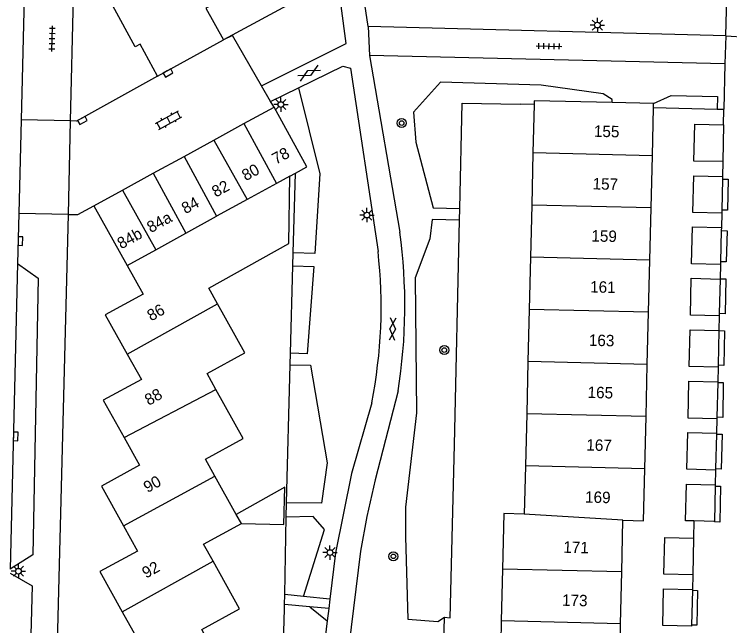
# Model space of a CAD drawing. Extents: x 132994 to 136000, y 393499 to 395512.
# Drawn here: x 134170.7 to 134233.3, y 394238.9 to 394292.4 of the extents above; entities that cross this region are included whole.
import ezdxf

# ---------------------------------------------------------------- set-up
doc = ezdxf.new("R2010")
doc.units = 0
for name, color, linetype in [('gg-afsc-erfafscheiding', 7, 'Continuous'), ('gg-afsc-muur', 7, 'Continuous'), ('gg-anno-huisnummerreeks BGT', 7, 'Continuous'), ('gg-bbg-bijgebouw', 7, 'Continuous'), ('gg-bbg-gedigitaliseerde bebouwing', 7, 'Continuous'), ('gg-bbg-gedigitaliseerde bijgebouw', 7, 'Continuous'), ('gg-bbg-hoofdgebouw', 7, 'Continuous'), ('gg-bbg-tussenscheiding', 7, 'Continuous'), ('gg-knt-verharding', 7, 'Continuous'), ('gg-knt-verharding nz', 7, 'Continuous'), ('gt-grn-groengrens', 7, 'Continuous'), ('gt-grn-weggrens', 7, 'Continuous'), ('gt-symb-boom', 7, 'Continuous'), ('gt-symb-gesloten verharding', 7, 'Continuous'), ('gt-symb-klinker verharding', 7, 'Continuous'), ('gt-symb-kolk', 7, 'Continuous'), ('gt-symb-lichtmast', 7, 'Continuous'), ('gt-symb-tegel verharding', 7, 'Continuous')]:
    doc.layers.add(name, color=color, linetype=linetype)

# ---------------------------------------------------------------- blocks, each defined once
blk = doc.blocks.new('gt0-TEG1')
at = {"layer": 'gt-symb-tegel verharding'}
for p, q in [((-1.125, 0), (1.125, 0)), ((-0.9, -0.25), (-0.9, 0.25)), ((-0.45, -0.25), (-0.45, 0.25)), ((0, -0.25), (0, 0.25)), ((0.45, -0.25), (0.45, 0.25)), ((0.9, -0.25), (0.9, 0.25))]:
    blk.add_line(p, q, dxfattribs=at)
blk = doc.blocks.new('gt0-LMAST')
at = {"layer": 'gt-symb-lichtmast'}
for p, q in [((-0.182, 0.173), (-0.447, 0.438)), ((-0.005, 0.246), (-0.005, 0.621)), ((0.172, 0.173), (0.437, 0.438)), ((-0.255, -0.004), (-0.63, -0.004)), ((-0.182, -0.181), (-0.447, -0.446)), ((-0.005, -0.254), (-0.005, -0.629)), ((0.437, -0.446), (0.172, -0.181)), ((0.245, -0.004), (0.62, -0.004))]:
    blk.add_line(p, q, dxfattribs=at)
blk.add_circle((-0.005, -0.004), 0.25, dxfattribs=at)
blk = doc.blocks.new('gt0-GESVH1')
at = {"layer": 'gt-symb-gesloten verharding'}
for p, q in [((-0.992, -0.261), (0.008, 0.239)), ((0.008, -0.261), (-0.992, 0.239)), ((0.008, 0.239), (1.008, -0.261)), ((1.008, 0.239), (0.008, -0.261))]:
    blk.add_line(p, q, dxfattribs=at)
blk = doc.blocks.new('gt0-BOOM')
at = {"layer": 'gt-symb-boom'}
for radius in [0.4, 0.2]:
    blk.add_circle((0, 0), radius, dxfattribs=at)
blk = doc.blocks.new('gt0-KOLK')
at = {"layer": 'gt-symb-kolk'}
blk.add_lwpolyline([(0, 0), (0.375, 0), (0.375, 0.4), (-0.375, 0.4), (-0.375, 0), (0, 0)], dxfattribs=at)
blk = doc.blocks.new('gt0-KL1')
at = {"layer": 'gt-symb-klinker verharding'}
for p, q in [((-1.15, 0.3), (1.15, 0.3)), ((-1, -0.3), (-1, 0.3)), ((-0.5, 0.3), (-0.5, 0.45)), ((0, -0.3), (0, 0.3)), ((0.5, 0.3), (0.5, 0.45)), ((1, -0.3), (1, 0.3)), ((-1.15, -0.3), (1.15, -0.3)), ((-0.5, -0.45), (-0.5, -0.3)), ((0.5, -0.45), (0.5, -0.3))]:
    blk.add_line(p, q, dxfattribs=at)

msp = doc.modelspace()

# ---------------------------------------------------------------- linework, layer by layer
at = {"layer": 'gg-afsc-erfafscheiding'}
for p, q in [((134209.633, 394274.389), (134209.656, 394275.402)), ((134194.144, 394234.053), (134194.309, 394240.355)), ((134207.715, 394239.274), (134208.301, 394239.639))]:
    msp.add_line(p, q, dxfattribs=at)
for points in [[(134195.591, 394295.004), (134195.607, 394293.759), (134188.97, 394290.15)], [(134209.656, 394275.402), (134209.868, 394284.617), (134214.929, 394284.533)], [(134208.301, 394239.639), (134208.799, 394239.588), (134209.182, 394254.729), (134209.633, 394274.389)], [(134208.657, 394234.167), (134208.681, 394235.016), (134208.198, 394235.084), (134208.301, 394239.639)]]:
    msp.add_lwpolyline(points, dxfattribs=at)
at = {"layer": 'gg-afsc-muur'}
for p, q in [((134216.152, 394284.504), (134214.929, 394284.533)), ((134226.602, 394284.22), (134232.164, 394284.086)), ((134232.164, 394284.086), (134232.768, 394284.072)), ((134195.072, 394271.513), (134195.262, 394278.49)), ((134195.041, 394270.38), (134195.072, 394271.513)), ((134194.833, 394262.737), (134195.041, 394270.38)), ((134194.806, 394261.731), (134194.833, 394262.737)), ((134194.485, 394249.646), (134194.806, 394261.731)), ((134194.462, 394248.406), (134194.485, 394249.646)), ((134194.333, 394241.639), (134194.462, 394248.406)), ((134194.316, 394240.747), (134194.333, 394241.639)), ((134194.309, 394240.355), (134194.316, 394240.747))]:
    msp.add_line(p, q, dxfattribs=at)
at = {"layer": 'gg-bbg-bijgebouw'}
for p, q in [((134190.761, 394282.823), (134193.39, 394284.26)), ((134196.251, 394279.03), (134193.39, 394284.26)), ((134188.116, 394281.377), (134190.761, 394282.823)), ((134232.74, 394282.71), (134232.66, 394279.5)), ((134185.513, 394279.954), (134188.116, 394281.377)), ((134182.811, 394278.477), (134185.513, 394279.954)), ((134195.262, 394278.49), (134196.251, 394279.03)), ((134180.132, 394277.013), (134182.811, 394278.477)), ((134194.779, 394278.227), (134195.262, 394278.49)), ((134232.64, 394278.2), (134232.635, 394277.974)), ((134232.635, 394277.974), (134232.575, 394275.249)), ((134177.62, 394275.64), (134180.132, 394277.013)), ((134177.62, 394275.64), (134180.544, 394270.408)), ((134232.575, 394275.249), (134232.57, 394275)), ((134232.533, 394273.464), (134232.466, 394270.742)), ((134232.54, 394273.73), (134232.533, 394273.464)), ((134232.466, 394270.742), (134232.46, 394270.5)), ((134232.43, 394269.22), (134232.355, 394266.207)), ((134232.355, 394266.207), (134232.35, 394266.02)), ((134232.32, 394264.715), (134232.254, 394261.686)), ((134232.32, 394264.72), (134232.32, 394264.715)), ((134232.254, 394261.686), (134232.25, 394261.51)), ((134232.219, 394260.174), (134232.143, 394257.14)), ((134232.22, 394260.23), (134232.219, 394260.174)), ((134232.143, 394257.14), (134232.14, 394257.01)), ((134232.118, 394255.665), (134232.033, 394252.616)), ((134232.12, 394255.73), (134232.118, 394255.665)), ((134232.033, 394252.616), (134232.03, 394252.52)), ((134232.007, 394251.105), (134231.93, 394248.02)), ((134232.01, 394251.23), (134232.007, 394251.105)), ((134231.93, 394248.02), (134230.141, 394248.063)), ((134230.1, 394246.57), (134230.03, 394243.36)), ((134230, 394241.997), (134229.932, 394238.946)), ((134230.001, 394242.06), (134230, 394241.997)), ((134229.932, 394238.946), (134229.93, 394238.85))]:
    msp.add_line(p, q, dxfattribs=at)
for points in [[(134232.66, 394279.5), (134230.14, 394279.55), (134230.22, 394282.76), (134232.74, 394282.71)], [(134232.57, 394275), (134230.05, 394275.06), (134230.12, 394278.26), (134232.64, 394278.2)], [(134232.46, 394270.5), (134229.94, 394270.57), (134230.02, 394273.79), (134232.54, 394273.73)], [(134232.35, 394266.02), (134229.83, 394266.08), (134229.91, 394269.29), (134232.43, 394269.22)], [(134232.25, 394261.51), (134229.73, 394261.57), (134229.8, 394264.78), (134232.32, 394264.72)], [(134232.14, 394257.01), (134229.62, 394257.07), (134229.7, 394260.29), (134232.22, 394260.23)], [(134232.03, 394252.52), (134229.51, 394252.58), (134229.6, 394255.8), (134232.12, 394255.73)], [(134230.141, 394248.063), (134229.41, 394248.08), (134229.49, 394251.29), (134232.01, 394251.23)], [(134230.03, 394243.36), (134227.51, 394243.42), (134227.58, 394246.63), (134230.1, 394246.57)], [(134229.93, 394238.85), (134227.41, 394238.91), (134227.48, 394242.12), (134230.001, 394242.06)]]:
    msp.add_lwpolyline(points, dxfattribs=at)
at = {"layer": 'gg-bbg-gedigitaliseerde bebouwing'}
for p, q in [((134188.216, 394251.988), (134187.38, 394253.48)), ((134190.091, 394248.642), (134188.216, 394251.988))]:
    msp.add_line(p, q, dxfattribs=at)
msp.add_lwpolyline([(134187.68, 394268.42), (134194.676, 394272.33), (134194.779, 394278.227)], dxfattribs=at)
at = {"layer": 'gg-bbg-gedigitaliseerde bijgebouw'}
msp.add_lwpolyline([(134190.54, 394247.84), (134194.247, 394247.74), (134194.335, 394251.02), (134190.091, 394248.642)], dxfattribs=at)
at = {"layer": 'gg-bbg-hoofdgebouw'}
for p, q in [((134183.2, 394286.97), (134188.97, 394290.15)), ((134216.152, 394284.504), (134216.05, 394280.259)), ((134226.61, 394284.57), (134222.973, 394284.657)), ((134226.602, 394284.22), (134226.61, 394284.57)), ((134226.5, 394280.008), (134226.602, 394284.22)), ((134216.05, 394280.259), (134215.94, 394275.697)), ((134226.39, 394275.446), (134226.5, 394280.008)), ((134215.94, 394275.697), (134215.831, 394271.135)), ((134226.28, 394270.884), (134226.39, 394275.446)), ((134215.831, 394271.135), (134215.721, 394266.573)), ((134226.17, 394266.322), (134226.28, 394270.884)), ((134188.435, 394267.068), (134187.68, 394268.42)), ((134215.721, 394266.573), (134215.611, 394262.011)), ((134226.06, 394261.76), (134226.17, 394266.322)), ((134215.611, 394262.011), (134215.501, 394257.449)), ((134225.95, 394257.198), (134226.06, 394261.76)), ((134215.501, 394257.449), (134215.392, 394252.887)), ((134225.84, 394252.636), (134225.95, 394257.198)), ((134215.392, 394252.887), (134215.29, 394248.66)), ((134223.822, 394243.602), (134223.93, 394248.13)), ((134213.385, 394243.849), (134213.277, 394239.321)), ((134223.715, 394239.074), (134223.822, 394243.602)), ((134213.277, 394239.321), (134213.169, 394234.793)), ((134223.607, 394234.546), (134223.715, 394239.074))]:
    msp.add_line(p, q, dxfattribs=at)
for points in [[(134189.37, 394301.583), (134191.7, 394297.4), (134188.4, 394295.59), (134189.3, 394293.95), (134187.43, 394292.92), (134188.97, 394290.15)], [(134183.2, 394286.97), (134181.67, 394289.76), (134181.251, 394289.53), (134179.28, 394293.12), (134182.58, 394294.94), (134181.378, 394297.109)], [(134222.973, 394284.657), (134216.16, 394284.82), (134216.152, 394284.504)], [(134180.544, 394270.408), (134181.94, 394267.91), (134178.61, 394266.1), (134180.55, 394262.641)], [(134188.297, 394259.576), (134187.53, 394260.95), (134190.841, 394262.76), (134188.435, 394267.068)], [(134180.55, 394262.641), (134181.79, 394260.43), (134178.45, 394258.63), (134180.269, 394255.364)], [(134187.38, 394253.48), (134190.69, 394255.29), (134188.297, 394259.576)], [(134180.269, 394255.364), (134181.62, 394252.94), (134178.29, 394251.12), (134180.226, 394247.624)], [(134223.93, 394248.13), (134225.73, 394248.08), (134225.84, 394252.636)], [(134215.29, 394248.66), (134213.5, 394248.71), (134213.385, 394243.849)], [(134180.226, 394247.624), (134181.44, 394245.43), (134178.15, 394243.65), (134180.107, 394240.116)], [(134188.05, 394244.556), (134187.23, 394246.03), (134190.54, 394247.84)], [(134187.89, 394237.091), (134187.07, 394238.56), (134190.38, 394240.37), (134188.05, 394244.556)], [(134180.107, 394240.116), (134181.29, 394237.98), (134177.98, 394236.2), (134179.897, 394232.736)]]:
    msp.add_lwpolyline(points, dxfattribs=at)
at = {"layer": 'gg-bbg-tussenscheiding'}
for p, q in [((134190.761, 394282.823), (134193.618, 394277.594)), ((134188.116, 394281.377), (134191.032, 394276.184)), ((134226.5, 394280.008), (134216.05, 394280.259)), ((134185.513, 394279.954), (134188.349, 394274.721)), ((134182.811, 394278.477), (134185.665, 394273.238)), ((134194.779, 394278.227), (134193.618, 394277.594)), ((134193.618, 394277.594), (134191.032, 394276.184)), ((134180.132, 394277.013), (134183.037, 394271.786)), ((134191.032, 394276.184), (134188.349, 394274.721)), ((134226.39, 394275.446), (134215.94, 394275.697)), ((134185.665, 394273.238), (134188.349, 394274.721)), ((134183.037, 394271.786), (134185.665, 394273.238)), ((134180.544, 394270.408), (134183.037, 394271.786)), ((134226.28, 394270.884), (134215.831, 394271.135)), ((134180.55, 394262.641), (134188.435, 394267.068)), ((134226.17, 394266.322), (134215.721, 394266.573)), ((134226.06, 394261.76), (134215.611, 394262.011)), ((134180.269, 394255.364), (134188.297, 394259.576)), ((134225.95, 394257.198), (134215.501, 394257.449)), ((134225.84, 394252.636), (134215.392, 394252.887)), ((134180.226, 394247.624), (134188.216, 394251.988)), ((134190.54, 394247.84), (134190.091, 394248.642)), ((134223.93, 394248.13), (134215.29, 394248.66)), ((134180.107, 394240.116), (134188.05, 394244.556)), ((134223.822, 394243.602), (134213.385, 394243.849)), ((134223.715, 394239.074), (134213.277, 394239.321))]:
    msp.add_line(p, q, dxfattribs=at)
at = {"layer": 'gg-knt-verharding'}
for p, q in [((134175.59, 394283.06), (134177.092, 394344.501)), ((134201.62, 394291.32), (134200.5, 394299.19)), ((134171.524, 394294.295), (134171.253, 394283.166)), ((134232.93, 394290.51), (134233.03, 394294.12)), ((134232.93, 394290.51), (134201.62, 394291.32)), ((134201.62, 394291.32), (134201.75, 394288.78)), ((134232.85, 394288.04), (134201.75, 394288.78)), ((134201.75, 394288.78), (134204.401, 394273.327)), ((134232.85, 394288.04), (134232.768, 394284.072)), ((134193.095, 394284.77), (134192.302, 394286.14)), ((134193.095, 394284.77), (134195.523, 394285.96)), ((134193.39, 394284.26), (134193.095, 394284.77)), ((134232.74, 394282.71), (134232.768, 394284.072)), ((134171.253, 394283.166), (134171.053, 394274.966)), ((134175.4, 394274.86), (134175.59, 394283.06)), ((134232.66, 394279.5), (134232.64, 394278.2)), ((134171.053, 394274.966), (134170.946, 394270.584)), ((134173.89, 394216.28), (134175.4, 394274.86)), ((134232.57, 394275), (134232.54, 394273.73)), ((134232.46, 394270.5), (134232.431, 394269.242)), ((134232.431, 394269.242), (134232.43, 394269.22)), ((134232.35, 394266.02), (134232.32, 394264.72)), ((134232.25, 394261.51), (134232.22, 394260.23)), ((134232.14, 394257.01), (134232.12, 394255.73)), ((134232.03, 394252.52), (134232.01, 394251.23)), ((134230.141, 394248.063), (134230.1, 394246.57)), ((134231.929, 394247.98), (134231.93, 394248.02)), ((134230.03, 394243.36), (134230.001, 394242.06)), ((134195.981, 394241.442), (134194.333, 394241.639)), ((134198.281, 394241.226), (134195.981, 394241.442)), ((134198.281, 394241.226), (134198.182, 394240.399)), ((134196.517, 394240.549), (134194.316, 394240.747)), ((134198.182, 394240.399), (134196.517, 394240.549)), ((134198.182, 394240.399), (134198.054, 394239.335))]:
    msp.add_line(p, q, dxfattribs=at)
for points in [[(134192.302, 394286.14), (134199.71, 394289.82), (134198.517, 394298.884)], [(134192.302, 394286.14), (134189.76, 394290.53), (134188.97, 394290.15)], [(134195.523, 394285.96), (134199.4, 394287.86), (134200.07, 394287.67), (134202.491, 394271.637)], [(134183.2, 394286.97), (134176.1, 394283.04), (134175.59, 394283.06)], [(134232.635, 394277.974), (134233.123, 394277.963), (134233.085, 394275.238), (134232.575, 394275.249)], [(134175.4, 394274.86), (134176.23, 394274.88), (134177.62, 394275.64)], [(134232.533, 394273.464), (134233.049, 394273.451), (134232.966, 394270.73), (134232.466, 394270.742)], [(134170.946, 394270.584), (134172.758, 394269.294), (134172.274, 394245.105), (134170.295, 394243.843)], [(134232.431, 394269.242), (134232.939, 394269.23), (134232.868, 394266.194), (134232.355, 394266.207)], [(134232.32, 394264.715), (134232.8, 394264.705), (134232.743, 394261.676), (134232.254, 394261.686)], [(134232.219, 394260.174), (134232.711, 394260.162), (134232.654, 394257.127), (134232.143, 394257.14)], [(134204.25, 394259.44), (134202.25, 394251.66), (134201.5, 394248.44), (134200.95, 394245.41), (134199.54, 394233.779)], [(134201.94, 394258.39), (134200.16, 394252.22), (134198.77, 394245.29), (134198.281, 394241.226)], [(134232.118, 394255.665), (134232.596, 394255.651), (134232.524, 394252.602), (134232.033, 394252.616)], [(134232.007, 394251.105), (134232.468, 394251.094), (134232.413, 394247.968), (134231.929, 394247.98)], [(134170.286, 394243.488), (134172.213, 394242.399), (134171.611, 394219.855), (134169.693, 394219.132)], [(134230, 394241.997), (134230.443, 394241.987), (134230.396, 394238.936), (134229.932, 394238.946)], [(134198.054, 394239.335), (134197.38, 394233.728), (134197.387, 394232.802), (134197.432, 394231.875)]]:
    msp.add_lwpolyline(points, dxfattribs=at)
for centre, radius, start, end in [((134157.545, 394266.892), 47.295, 350.93434, 7.8197), ((134159.503, 394266.79), 43.26, 348.80339, 6.43299)]:
    msp.add_arc(centre, radius, start, end, dxfattribs=at)
at = {"layer": 'gg-knt-verharding nz'}
msp.add_line((134170.946, 394270.584), (134170.295, 394243.843), dxfattribs=at)
at = {"layer": 'gt-grn-groengrens'}
msp.add_line((134196.517, 394240.549), (134198.054, 394239.335), dxfattribs=at)
for points in [[(134222.973, 394284.657), (134222.98, 394284.939), (134222.2, 394285.423), (134216.77, 394286.186), (134207.97, 394286.45), (134205.607, 394283.814), (134205.796, 394281.186), (134207.315, 394275.456), (134209.656, 394275.402)], [(134195.523, 394285.96), (134197.397, 394278.427), (134196.97, 394271.461), (134195.072, 394271.513)], [(134226.61, 394284.57), (134228.132, 394285.288), (134232.19, 394285.194), (134232.164, 394284.086)], [(134209.633, 394274.389), (134207.239, 394274.444), (134207.019, 394272.756), (134205.751, 394269.337), (134205.869, 394257.515), (134204.901, 394249.275), (134204.892, 394246.674), (134205.109, 394239.471), (134207.715, 394239.274)], [(134195.041, 394270.38), (134196.887, 394270.33), (134196.304, 394262.697), (134194.833, 394262.737)], [(134194.806, 394261.731), (134196.584, 394261.683), (134198.042, 394253.15), (134197.537, 394249.63), (134194.485, 394249.646)], [(134195.981, 394241.442), (134197.819, 394247.329), (134196.816, 394248.462), (134194.462, 394248.406)]]:
    msp.add_lwpolyline(points, dxfattribs=at)
at = {"layer": 'gt-grn-weggrens'}
for p, q in [((134232.93, 394290.51), (134232.85, 394288.04)), ((134232.93, 394290.51), (134237.531, 394290.229)), ((134175.59, 394283.06), (134171.253, 394283.166)), ((134175.4, 394274.86), (134171.053, 394274.966))]:
    msp.add_line(p, q, dxfattribs=at)

# ---------------------------------------------------------------- block references
at = {"layer": 'gt-symb-boom'}
for p in [(134204.563, 394282.87), (134208.287, 394263.012), (134203.837, 394244.966)]:
    msp.add_blockref('gt0-BOOM', p, dxfattribs=at)
at = {"layer": 'gt-symb-gesloten verharding'}
for p, rotation in [((134196.449, 394287.255), 28.692787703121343), ((134203.761, 394264.85), 87.36361809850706)]:
    msp.add_blockref('gt0-GESVH1', p, dxfattribs=dict(at, rotation=rotation))
at = {"layer": 'gt-symb-klinker verharding', "rotation": 28.692787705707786}
msp.add_blockref('gt0-KL1', (134184.168, 394283.131), dxfattribs=at)
at = {"layer": 'gt-symb-kolk'}
for p, rotation in [((134184.025, 394287.427), -151.3849683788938), ((134176.527, 394283.277), -151.00102285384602), ((134170.992, 394272.551), -91.14576283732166), ((134170.577, 394255.466), -91.37483477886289)]:
    msp.add_blockref('gt0-KOLK', p, dxfattribs=dict(at, rotation=rotation))
at = {"layer": 'gt-symb-lichtmast'}
for p in [(134221.694, 394291.445), (134193.995, 394284.495), (134201.522, 394274.821), (134198.293, 394245.299), (134171.027, 394243.673)]:
    msp.add_blockref('gt0-LMAST', p, dxfattribs=at)
at = {"layer": 'gt-symb-tegel verharding'}
for p, rotation in [((134173.965, 394290.243), 88.6251652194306), ((134217.457, 394289.594), -1.3748347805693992)]:
    msp.add_blockref('gt0-TEG1', p, dxfattribs=dict(at, rotation=rotation))

# ---------------------------------------------------------------- texts
at = {"layer": 'gg-anno-huisnummerreeks BGT'}
for s, rotation, p in [('155', 358.6, (134221.374, 394281.673)), ('78', 28.7, (134193.553, 394279.22)), ('80', 28.7, (134190.916, 394277.778)), ('82', 28.7, (134188.292, 394276.344)), ('157', 358.6, (134221.262, 394277.071)), ('84', 28.7, (134185.64, 394274.894)), ('84a', 28.7, (134182.608, 394273.236)), ('84b', 28.7, (134180.012, 394271.818)), ('159', 358.6, (134221.153, 394272.513)), ('161', 358.6, (134221.045, 394268.057)), ('86', 29.3, (134182.636, 394265.511)), ('163', 358.6, (134220.933, 394263.389)), ('88', 29.1, (134182.418, 394258.128)), ('165', 358.6, (134220.823, 394258.827)), ('167', 358.6, (134220.712, 394254.224)), ('90', 29, (134182.319, 394250.496)), ('169', 358.6, (134220.602, 394249.669)), ('171', 358.6, (134218.695, 394245.283)), ('92', 29, (134182.19, 394243.007)), ('173', 358.6, (134218.585, 394240.647))]:
    msp.add_text(s, height=1, rotation=rotation, dxfattribs=at).set_placement(p)

doc.saveas('drawing.dxf')
